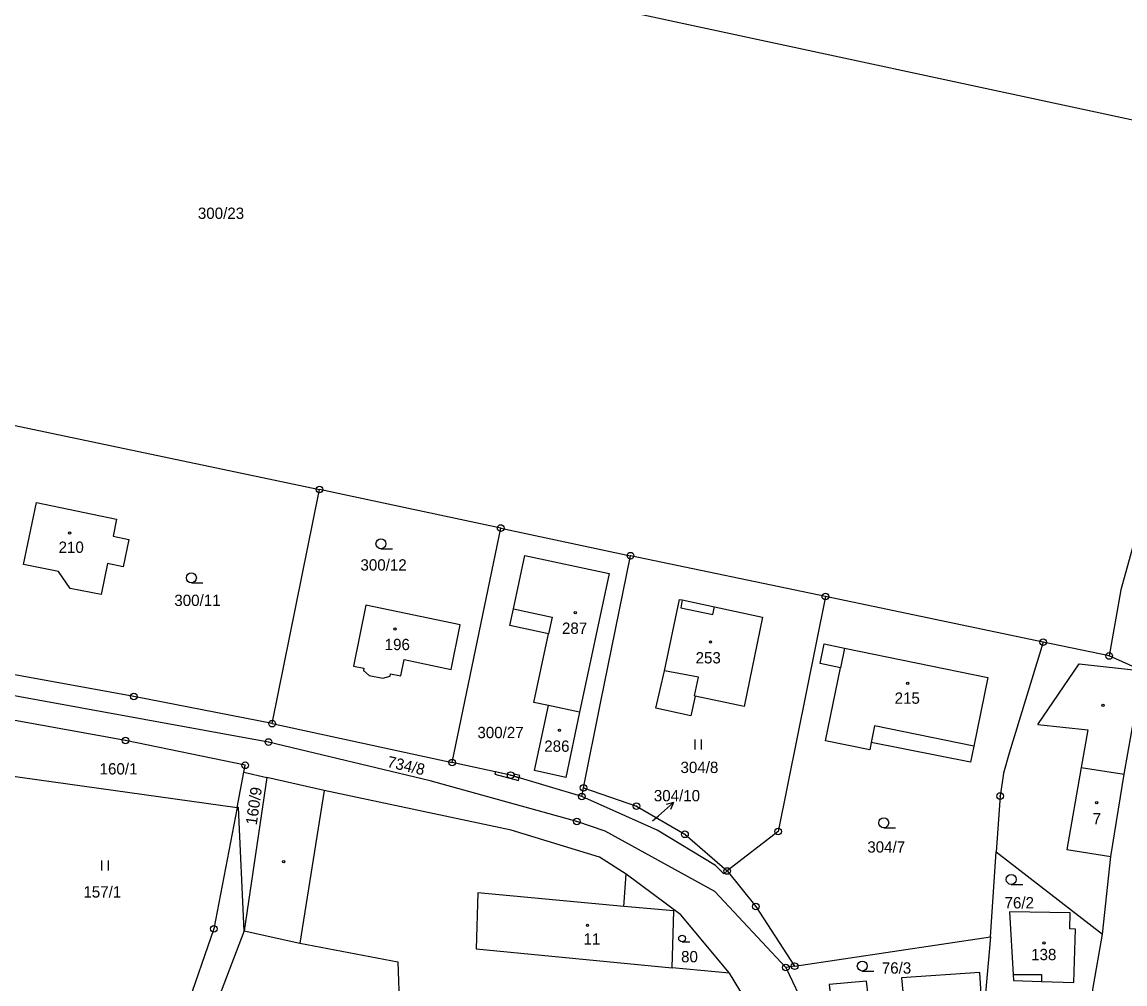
# Model space of a CAD drawing. Extents: x -680203 to -673936, y -1102717 to -1093650.
# Drawn here: x -677417.8 to -677252, y -1098245.4 to -1098100.9 of the extents above; entities that cross this region are included whole.
import ezdxf

# ---------------------------------------------------------------- set-up
doc = ezdxf.new("R2010")
doc.units = 0
for name, color, linetype in [('_Ideová část', 7, 'Continuous'), ('SOxx02xx_Koleje_param další_Popis10', 7, 'Continuous'), ('SOxx02xx_Staničení_Popis10', 7, 'Continuous'), ('SOxxxxxx_Koleje_hlavní_body_Popis10', 7, 'Continuous'), ('SOxxxxxx_Koleje_LN_parametry_Popis10', 7, 'Continuous'), ('SOxxxxxx_Koleje_param další_Popis10', 7, 'Continuous'), ('SOxxxxxx_Osa_bod_P', 7, 'Continuous'), ('SOxxxxxx_Staničení_Popis10', 7, 'Continuous'), ('x_prac', 7, 'Continuous')]:
    doc.layers.add(name, color=color, linetype=linetype)

msp = doc.modelspace()

# ---------------------------------------------------------------- linework, layer by layer
at = {"layer": '_Ideová část'}
msp.add_circle((-676417.7, -1099401.52), 1287.12, dxfattribs=at)
at = {"layer": 'SOxx02xx_Koleje_param další_Popis10'}
for centre, radius in [((-677373.07, -1098171.15), 0.5), ((-677373.07, -1098171.15), 0.0303), ((-677345.83, -1098176.93), 0.5), ((-677345.83, -1098176.93), 0.0303), ((-677326.33, -1098181.08), 0.5), ((-677326.33, -1098181.08), 0.0303), ((-677297.02, -1098187.2), 0.5), ((-677297.02, -1098187.2), 0.0303), ((-677264.27, -1098194.07), 0.5), ((-677264.27, -1098194.07), 0.0303), ((-677254.35, -1098196.15), 0.5), ((-677254.35, -1098196.15), 0.0303), ((-677400.99, -1098202.23), 0.5), ((-677400.99, -1098202.23), 0.0303), ((-677380.17, -1098206.32), 0.5), ((-677380.17, -1098206.32), 0.0303), ((-677402.23, -1098208.84), 0.5), ((-677402.23, -1098208.84), 0.0303), ((-677380.73, -1098209.08), 0.5), ((-677380.73, -1098209.08), 0.0303), ((-677384.24, -1098212.58), 0.5), ((-677384.24, -1098212.58), 0.0303), ((-677353.13, -1098212.17), 0.5), ((-677353.13, -1098212.17), 0.0303), ((-677344.33, -1098214.07), 0.5), ((-677344.33, -1098214.07), 0.0303), ((-677333.37, -1098215.96), 0.5), ((-677333.37, -1098215.96), 0.0303), ((-677333.63, -1098217.26), 0.5), ((-677333.63, -1098217.26), 0.0303), ((-677270.76, -1098217.2), 0.5), ((-677270.76, -1098217.2), 0.0303), ((-677325.41, -1098218.71), 0.5), ((-677325.41, -1098218.71), 0.0303), ((-677334.39, -1098221.02), 0.5), ((-677334.39, -1098221.02), 0.0303), ((-677318.13, -1098222.95), 0.5), ((-677304.13, -1098222.52), 0.5), ((-677304.13, -1098222.52), 0.0303), ((-677318.13, -1098222.95), 0.0303), ((-677311.79, -1098228.46), 0.5), ((-677311.79, -1098228.46), 0.0303), ((-677307.49, -1098233.78), 0.5), ((-677307.49, -1098233.78), 0.0303), ((-677388.96, -1098237.15), 0.5), ((-677388.96, -1098237.15), 0.0303), ((-677302.95, -1098242.95), 0.5), ((-677301.64, -1098242.77), 0.5), ((-677301.64, -1098242.77), 0.0303), ((-677302.95, -1098242.95), 0.0303)]:
    msp.add_circle(centre, radius, dxfattribs=at)
at = {"layer": 'SOxx02xx_Staničení_Popis10'}
for p, q in [((-677322.12, -1098220.16), (-677319.85, -1098218.19)), ((-677319.85, -1098218.19), (-677320.94, -1098218.47)), ((-677319.85, -1098218.19), (-677320.28, -1098219.23)), ((-677322.99, -1098220.93), (-677322.12, -1098220.16))]:
    msp.add_line(p, q, dxfattribs=at)
at = {"layer": 'SOxxxxxx_Koleje_hlavní_body_Popis10'}
for p, q in [((-677363.83, -1098180.04), (-677362.08, -1098180.04)), ((-677392.33, -1098185.16), (-677390.58, -1098185.16)), ((-677316.62, -1098210.18), (-677316.62, -1098208.68)), ((-677315.62, -1098210.18), (-677315.62, -1098208.68)), ((-677288.25, -1098221.96), (-677286.5, -1098221.96)), ((-677405.78, -1098228.37), (-677405.78, -1098226.87)), ((-677404.78, -1098228.37), (-677404.78, -1098226.87)), ((-677269.08, -1098230.48), (-677267.33, -1098230.48)), ((-677318.57, -1098239.1), (-677317.39, -1098239.1)), ((-677291.47, -1098243.49), (-677289.72, -1098243.49))]:
    msp.add_line(p, q, dxfattribs=at)
for centre, radius in [((-677363.83, -1098179.29), 0.75), ((-677392.33, -1098184.41), 0.75), ((-677288.25, -1098221.21), 0.75), ((-677269.08, -1098229.73), 0.75), ((-677318.57, -1098238.6), 0.502), ((-677291.47, -1098242.74), 0.75)]:
    msp.add_circle(centre, radius, dxfattribs=at)
at = {"layer": 'SOxxxxxx_Koleje_LN_parametry_Popis10'}
for points in [[(-677343.17, -1098214.86), (-677343.05, -1098214.45), (-677344.33, -1098214.07), (-677346.62, -1098213.57), (-677346.72, -1098213.93)], [(-677343.73, -1098213.93), (-677343.8, -1098214.23), (-677343.05, -1098214.45), (-677342.96, -1098214.12)]]:
    msp.add_lwpolyline(points, close=True, dxfattribs=at)
at = {"layer": 'SOxxxxxx_Koleje_param další_Popis10'}
for centre in [(-677410.64, -1098177.69), (-677334.61, -1098189.62), (-677361.74, -1098192.12), (-677314.29, -1098194.07), (-677284.63, -1098200.26), (-677255.29, -1098203.55), (-677336.99, -1098207.33), (-677256.22, -1098218.19), (-677378.45, -1098227.05), (-677332.78, -1098236.64), (-677264.17, -1098239.26)]:
    msp.add_circle(centre, 0.175, dxfattribs=at)
at = {"layer": 'SOxxxxxx_Staničení_Popis10'}
for p, q in [((-677318.57, -1098187.74), (-677318.73, -1098188.92)), ((-677343.91, -1098189.07), (-677338.1, -1098190.32)), ((-677318.73, -1098188.92), (-677313.92, -1098189.92)), ((-677313.92, -1098189.92), (-677313.7, -1098188.78)), ((-677338.1, -1098190.32), (-677338.64, -1098192.81)), ((-677294.17, -1098194.97), (-677294.77, -1098197.92)), ((-677265.08, -1098206.46), (-677258.87, -1098197.35)), ((-677258.87, -1098197.35), (-677249.35, -1098198.36)), ((-677316.09, -1098199.36), (-677321.21, -1098198.38)), ((-677316.69, -1098202.16), (-677316.09, -1098199.36)), ((-677316.59, -1098202.18), (-677316.69, -1098202.16)), ((-677289.62, -1098206.66), (-677290.13, -1098209.16)), ((-677274.72, -1098209.69), (-677289.62, -1098206.66)), ((-677265.08, -1098206.46), (-677257.55, -1098207.26)), ((-677257.55, -1098207.26), (-677258.56, -1098212.89)), ((-677258.56, -1098212.89), (-677260.74, -1098225.25)), ((-677258.56, -1098212.89), (-677252.13, -1098213.92)), ((-677372.35, -1098216.37), (-677376.02, -1098239.3)), ((-677260.74, -1098225.25), (-677254.09, -1098226.29)), ((-677349.28, -1098231.74), (-677349.53, -1098240.16)), ((-677327.34, -1098233.77), (-677349.28, -1098231.74)), ((-677349.53, -1098240.16), (-677320.07, -1098243.03)), ((-677268.81, -1098244), (-677264.52, -1098244)), ((-677264.52, -1098244), (-677264.55, -1098245.07))]:
    msp.add_line(p, q, dxfattribs=at)
at = {"layer": 'x_prac'}
for p, q in [((-677237.71, -1098118.47), (-677325.74, -1098099.58)), ((-677420.03, -1098161.25), (-677373.07, -1098171.15)), ((-677380.17, -1098206.32), (-677373.07, -1098171.15)), ((-677353.13, -1098212.17), (-677345.83, -1098176.93)), ((-677345.83, -1098176.93), (-677326.33, -1098181.08)), ((-677297.02, -1098187.2), (-677326.33, -1098181.08)), ((-677252.63, -1098186.2), (-677254.35, -1098196.15)), ((-677264.27, -1098194.07), (-677297.02, -1098187.2)), ((-677254.35, -1098196.15), (-677264.27, -1098194.07)), ((-677249.35, -1098198.36), (-677254.35, -1098196.15)), ((-677333.99, -1098204.61), (-677338.62, -1098203.61)), ((-677402.23, -1098208.84), (-677418.85, -1098205.85)), ((-677380.17, -1098206.32), (-677353.13, -1098212.17)), ((-677384.24, -1098212.58), (-677402.23, -1098208.84)), ((-677384.44, -1098213.63), (-677384.24, -1098212.58)), ((-677420.22, -1098214.05), (-677385.46, -1098218.91)), ((-677385.46, -1098218.91), (-677384.44, -1098213.63)), ((-677384.44, -1098213.63), (-677380.99, -1098214.42)), ((-677380.99, -1098214.42), (-677384.4, -1098237.46)), ((-677333.63, -1098217.26), (-677333.37, -1098215.96)), ((-677385.46, -1098218.91), (-677388.96, -1098237.15)), ((-677272.18, -1098238.33), (-677271.34, -1098225.59)), ((-677271.34, -1098225.59), (-677255.36, -1098237.97)), ((-677388.96, -1098237.15), (-677393.99, -1098251.68)), ((-677301.64, -1098242.77), (-677272.18, -1098238.33)), ((-677272.18, -1098238.33), (-677273.11, -1098248.51)), ((-677301.64, -1098242.77), (-677302.95, -1098242.95)), ((-677307.93, -1098249.58), (-677311.45, -1098243.79)), ((-677302.95, -1098242.95), (-677299.22, -1098250.76))]:
    msp.add_line(p, q, dxfattribs=at)
for points in [[(-677230.02, -1098131.59), (-677240.86, -1098143.95), (-677252.63, -1098186.2)], [(-677345.83, -1098176.93), (-677369.55, -1098171.87), (-677373.07, -1098171.15)], [(-677405.91, -1098186.92), (-677410.54, -1098185.99), (-677412.32, -1098183.44), (-677417.57, -1098182.39), (-677415.62, -1098173.1), (-677403.56, -1098175.6), (-677404.09, -1098178.17), (-677401.75, -1098178.65), (-677402.6, -1098182.75), (-677404.94, -1098182.27), (-677405.91, -1098186.92)], [(-677338.62, -1098203.61), (-677340.86, -1098203.12), (-677338.64, -1098192.81), (-677344.45, -1098191.55), (-677343.91, -1098189.07), (-677342.18, -1098181.05), (-677329.5, -1098183.78), (-677333.99, -1098204.61)], [(-677333.37, -1098215.96), (-677330.82, -1098203.26), (-677326.33, -1098181.08)], [(-677309.22, -1098203.73), (-677316.59, -1098202.18), (-677317.27, -1098205.14), (-677322.5, -1098203.97), (-677321.21, -1098198.38), (-677318.96, -1098187.68), (-677318.57, -1098187.74), (-677313.7, -1098188.78), (-677306.46, -1098190.32), (-677309.22, -1098203.73)], [(-677297.02, -1098187.2), (-677304.13, -1098222.52), (-677311.79, -1098228.46)], [(-677365.59, -1098199.07), (-677363.57, -1098199.51), (-677362.45, -1098199.16), (-677362.37, -1098198.83), (-677360.85, -1098199.15), (-677360.34, -1098196.69), (-677353.29, -1098198.16), (-677351.9, -1098191.46), (-677366.09, -1098188.51), (-677367.95, -1098197.68), (-677366.4, -1098198), (-677366.44, -1098198.32), (-677365.59, -1098199.07)], [(-677290.36, -1098210.26), (-677297.02, -1098208.91), (-677294.77, -1098197.92), (-677297.82, -1098197.3), (-677297.21, -1098194.35), (-677294.17, -1098194.97), (-677272.61, -1098199.4), (-677274.72, -1098209.69), (-677275.2, -1098212.13), (-677290.13, -1098209.16), (-677290.36, -1098210.26)], [(-677264.27, -1098194.07), (-677269.41, -1098210.78), (-677270.24, -1098213.77), (-677270.76, -1098217.2), (-677271.34, -1098225.59)], [(-677380.17, -1098206.32), (-677400.99, -1098202.23), (-677427.2, -1098197.49)], [(-677255.36, -1098237.97), (-677254.09, -1098226.29), (-677252.13, -1098213.92), (-677249.35, -1098198.36)], [(-677302.95, -1098242.95), (-677313.66, -1098231.53), (-677330.13, -1098222.48), (-677334.39, -1098221.02), (-677356.42, -1098214.9), (-677380.73, -1098209.08), (-677427.8, -1098200.53)], [(-677333.99, -1098204.61), (-677336.06, -1098214.4), (-677340.76, -1098213.36), (-677338.62, -1098203.61)], [(-677333.63, -1098217.26), (-677344.33, -1098214.07), (-677353.13, -1098212.17)], [(-677326.98, -1098228.95), (-677330.99, -1098226.37), (-677344.27, -1098222.34), (-677372.35, -1098216.37), (-677380.99, -1098214.42)], [(-677333.37, -1098215.96), (-677325.41, -1098218.71), (-677318.13, -1098222.95), (-677311.79, -1098228.46)], [(-677311.79, -1098228.46), (-677312.3, -1098228.9), (-677313.53, -1098227.62), (-677322.29, -1098222.34), (-677333.63, -1098217.26)], [(-677384.4, -1098237.46), (-677385.24, -1098218.94), (-677385.46, -1098218.91)], [(-677311.45, -1098243.79), (-677320.07, -1098243.03), (-677319.81, -1098234.46), (-677327.34, -1098233.77), (-677326.98, -1098228.95)], [(-677311.45, -1098243.79), (-677318.76, -1098235.07), (-677326.98, -1098228.95)], [(-677311.79, -1098228.46), (-677307.49, -1098233.78), (-677301.64, -1098242.77)], [(-677259.43, -1098237.2), (-677260.28, -1098237.13), (-677260.24, -1098234.76), (-677269.32, -1098234.59), (-677268.81, -1098244), (-677268.76, -1098244.92)], [(-677384.4, -1098237.46), (-677391.33, -1098255.56), (-677393.67, -1098261.62)], [(-677384.4, -1098237.46), (-677376.02, -1098239.3), (-677361.3, -1098242.13), (-677361.04, -1098249.34), (-677354.37, -1098249.16), (-677352.82, -1098252.62)], [(-677268.76, -1098244.92), (-677264.55, -1098245.07), (-677259.68, -1098245.23), (-677259.43, -1098237.2)], [(-677256.93, -1098248.46), (-677256.84, -1098246.25), (-677255.36, -1098237.97)], [(-677281.12, -1098247.47), (-677273.6, -1098246.99), (-677273.82, -1098243.73), (-677285.59, -1098244.49), (-677285.38, -1098246.62), (-677290.61, -1098247.13), (-677290.82, -1098245), (-677296.46, -1098245.51), (-677295.96, -1098249.9), (-677295.21, -1098249.82)]]:
    msp.add_lwpolyline(points, dxfattribs=at)

# ---------------------------------------------------------------- texts
at = {"layer": 'SOxxxxxx_Osa_bod_P'}
for s, p in [('300/23', (-677391.35, -1098130.48)), ('210', (-677412.29, -1098180.66)), ('300/12', (-677366.91, -1098183.32)), ('300/11', (-677394.89, -1098188.64)), ('287', (-677336.62, -1098192.83)), ('196', (-677363.27, -1098195.27)), ('253', (-677316.53, -1098197.27)), ('215', (-677286.61, -1098203.33)), ('300/27', (-677349.33, -1098208.5)), ('286', (-677339.28, -1098210.55)), ('160/1', (-677406.12, -1098213.96)), ('304/8', (-677318.8, -1098213.74)), ('304/10', (-677322.81, -1098217.99)), ('7', (-677256.84, -1098221.46)), ('304/7', (-677290.72, -1098225.7)), ('157/1', (-677408.56, -1098232.45)), ('76/2', (-677270.09, -1098234.08)), ('11', (-677333.39, -1098239.53)), ('80', (-677318.71, -1098242.18)), ('138', (-677266.09, -1098241.86)), ('76/3', (-677288.54, -1098243.88))]:
    msp.add_text(s, height=1.7, dxfattribs=at).set_placement(p)
for s, rotation, p in [('734/8', 347, (-677363, -1098212.81)), ('160/9', 82, (-677382.5, -1098221.62))]:
    msp.add_text(s, height=1.7, rotation=rotation, dxfattribs=at).set_placement(p)

doc.saveas('drawing.dxf')
